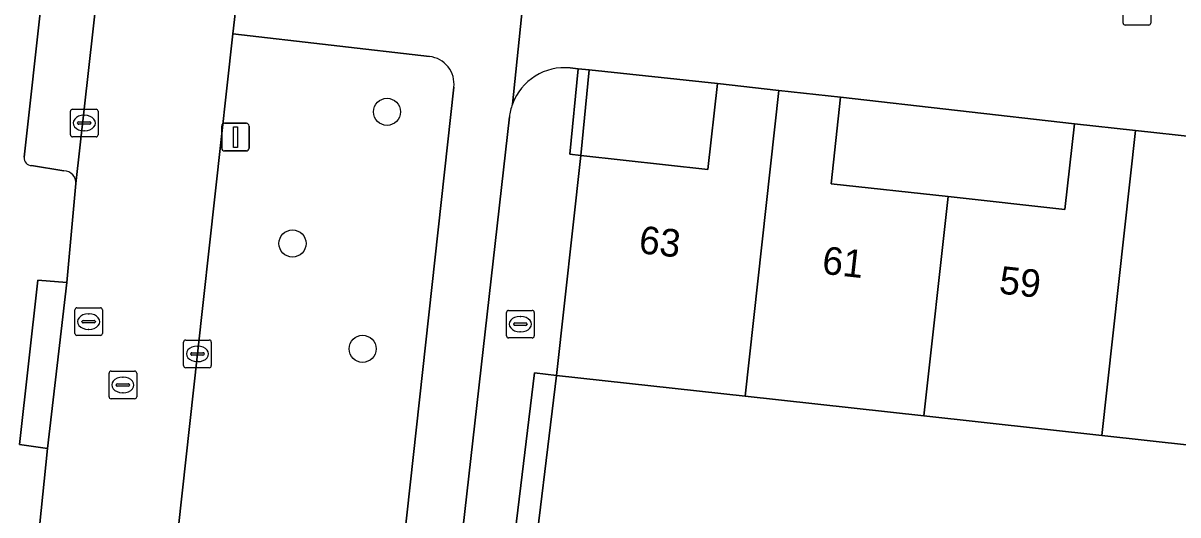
# Model space of a CAD drawing. Extents: x 161928 to 163071, y 386474 to 387428.
# Drawn here: x 162098.94 to 162140.71, y 387040.09 to 387057.88 of the extents above; entities that cross this region are included whole.
import ezdxf

# ---------------------------------------------------------------- set-up
doc = ezdxf.new("R2010")
doc.units = 0
for name, color, linetype in [('IMGEO_Boom', 7, 'Continuous'), ('IMGEO_Erf', 7, 'Continuous'), ('IMGEO_Groenvoorziening', 7, 'Continuous'), ('IMGEO_Haag', 7, 'Continuous'), ('IMGEO_Kolk', 7, 'Continuous'), ('IMGEO_Lichtmast', 7, 'Continuous'), ('IMGEO_Pand', 7, 'Continuous'), ('IMGEO_Pand_nummerreeks', 7, 'Continuous'), ('IMGEO_Parkeervlak_open', 7, 'Continuous'), ('IMGEO_Rijbaan_lokaal_open', 7, 'Continuous'), ('IMGEO_Rioolput', 7, 'Continuous'), ('IMGEO_Voetpad_open', 7, 'Continuous')]:
    doc.layers.add(name, color=color, linetype=linetype)

msp = doc.modelspace()

# ---------------------------------------------------------------- linework, layer by layer
at = {"layer": 'IMGEO_Boom'}
for centre in [(162112.103, 387054.667), (162108.684, 387049.905), (162111.219, 387046.095)]:
    msp.add_circle(centre, 0.489, dxfattribs=at)
at = {"layer": 'IMGEO_Erf'}
for points in [[(162119.42, 387056.18), (162119.11, 387053.091), (162123.71, 387052.584), (162124.052, 387055.687)], [(162128.512, 387055.195), (162128.167, 387052.066), (162132.395, 387051.6), (162136.626, 387051.133), (162136.968, 387054.236)]]:
    msp.add_lwpolyline(points, close=True, dxfattribs=at)
msp.add_lwpolyline([(162144.413, 387042.248), (162137.961, 387042.959), (162131.52, 387043.669), (162125.06, 387044.381), (162118.233, 387045.134), (162117.285, 387037.293), (162147.681, 387033.973), (162147.879, 387035.773), (162150.091, 387035.53), (162149.893, 387033.731), (162171.865, 387031.331), (162173.766, 387048.438)], dxfattribs=at)
at = {"layer": 'IMGEO_Groenvoorziening'}
for points in [[(162113.641, 387056.666), (162106.53, 387057.492), (162105.247, 387045.913), (162103.999, 387034.523), (162111.159, 387033.7)], [(162147.594, 387033.178), (162116.394, 387036.586), (162117.439, 387045.23), (162118.233, 387045.134), (162119.11, 387053.091), (162118.712, 387053.131), (162119.022, 387056.223), (162118.73, 387056.254)], [(162112.212, 387034.553), (162112.374, 387036.022), (162114.518, 387055.557)], [(162116.531, 387054.483), (162114.331, 387034.994)]]:
    msp.add_lwpolyline(points, dxfattribs=at)
for points in [[(162119.42, 387056.18), (162119.022, 387056.223), (162118.712, 387053.131), (162119.11, 387053.091)], [(162149.893, 387033.731), (162149.854, 387033.375), (162147.642, 387033.619), (162147.681, 387033.973), (162117.285, 387037.293), (162118.233, 387045.134), (162117.439, 387045.23), (162116.394, 387036.586), (162147.594, 387033.178), (162171.776, 387030.536), (162171.865, 387031.331)]]:
    msp.add_lwpolyline(points, close=True, dxfattribs=at)
for centre, radius, start, end in [((162113.536, 387055.681), 0.99, 352.7893, 83.8848), ((162118.527, 387054.256), 2.008, 84.1956, 159.9629), ((162118.536, 387054.252), 2.019, 159.9592, 173.4351)]:
    msp.add_arc(centre, radius, start, end, dxfattribs=at)
at = {"layer": 'IMGEO_Haag'}
for points in [[(162119.42, 387056.18), (162119.022, 387056.223), (162118.712, 387053.131), (162119.11, 387053.091)], [(162149.893, 387033.731), (162149.854, 387033.375), (162147.642, 387033.619), (162147.681, 387033.973), (162117.285, 387037.293), (162118.233, 387045.134), (162117.439, 387045.23), (162116.394, 387036.586), (162147.594, 387033.178), (162171.776, 387030.536), (162171.865, 387031.331)]]:
    msp.add_lwpolyline(points, close=True, dxfattribs=at)
at = {"layer": 'IMGEO_Kolk'}
for p, q in [((162138.728, 387057.876), (162138.728, 387058.728)), ((162139.729, 387058.728), (162139.729, 387057.876)), ((162139.655, 387057.802), (162138.803, 387057.802)), ((162100.652, 387053.835), (162100.652, 387054.687)), ((162100.727, 387054.761), (162101.579, 387054.761)), ((162101.653, 387054.687), (162101.653, 387053.835)), ((162100.911, 387054.255), (162100.911, 387054.267)), ((162100.954, 387054.304), (162101.352, 387054.304)), ((162101.14, 387054.541), (162101.165, 387054.541)), ((162101.395, 387054.267), (162101.395, 387054.255)), ((162101.349, 387054.218), (162100.951, 387054.218)), ((162101.163, 387053.981), (162101.138, 387053.981)), ((162101.579, 387053.761), (162100.727, 387053.761)), ((162104.746, 387045.487), (162104.746, 387046.339)), ((162104.821, 387046.413), (162105.673, 387046.413)), ((162105.747, 387046.339), (162105.747, 387045.487)), ((162105.005, 387045.907), (162105.005, 387045.919)), ((162105.443, 387045.87), (162105.045, 387045.87)), ((162105.048, 387045.956), (162105.446, 387045.956)), ((162105.234, 387046.193), (162105.259, 387046.193)), ((162105.489, 387045.919), (162105.489, 387045.907)), ((162105.257, 387045.633), (162105.232, 387045.633)), ((162105.673, 387045.413), (162104.821, 387045.413))]:
    msp.add_line(p, q, dxfattribs=at)
for points in [[(162138.728, 387057.876), (162138.728, 387058.728)], [(162139.729, 387058.728), (162139.729, 387057.876)], [(162139.655, 387057.802), (162138.803, 387057.802)], [(162100.652, 387053.835), (162100.652, 387054.687)], [(162100.727, 387054.761), (162101.579, 387054.761)], [(162101.653, 387054.687), (162101.653, 387053.835)], [(162101.579, 387053.761), (162100.727, 387053.761)], [(162104.746, 387045.487), (162104.746, 387046.339)], [(162104.821, 387046.413), (162105.673, 387046.413)], [(162105.747, 387046.339), (162105.747, 387045.487)], [(162105.673, 387045.413), (162104.821, 387045.413)]]:
    msp.add_lwpolyline(points, dxfattribs=at)
for centre, radius, start, end in [((162138.805, 387057.878), 0.0765, 181.552, 268.448), ((162138.805, 387057.878), 0.0765, 181.552, 268.448), ((162139.653, 387057.878), 0.0765, 271.552, 358.448), ((162139.653, 387057.878), 0.0765, 271.552, 358.448), ((162100.729, 387054.685), 0.0765, 91.552, 178.448), ((162100.729, 387054.685), 0.0765, 91.552, 178.448), ((162101.577, 387054.685), 0.0765, 1.552, 88.448), ((162101.577, 387054.685), 0.0765, 1.552, 88.448), ((162100.951, 387054.264), 0.0403, 85.8775, 175.7526), ((162100.948, 387054.254), 0.0366, 178.938, 274.7102), ((162101.352, 387054.261), 0.043, 264.8664, 352.4533), ((162101.356, 387054.266), 0.0386, 1.7309, 96.639), ((162100.729, 387053.837), 0.0765, 181.552, 268.448), ((162100.729, 387053.837), 0.0765, 181.552, 268.448), ((162101.577, 387053.837), 0.0765, 271.552, 358.448), ((162101.577, 387053.837), 0.0765, 271.552, 358.448), ((162104.823, 387046.337), 0.0765, 91.552, 178.448), ((162104.823, 387046.337), 0.0765, 91.552, 178.448), ((162105.671, 387046.337), 0.0765, 1.552, 88.448), ((162105.671, 387046.337), 0.0765, 1.552, 88.448), ((162105.045, 387045.916), 0.0403, 85.8775, 175.7526), ((162105.042, 387045.906), 0.0366, 178.938, 274.7102), ((162105.446, 387045.913), 0.043, 264.8664, 352.4533), ((162105.45, 387045.918), 0.0386, 1.7309, 96.639), ((162104.823, 387045.489), 0.0765, 181.552, 268.448), ((162104.823, 387045.489), 0.0765, 181.552, 268.448), ((162105.671, 387045.489), 0.0765, 271.552, 358.448), ((162105.671, 387045.489), 0.0765, 271.552, 358.448)]:
    msp.add_arc(centre, radius, start, end, dxfattribs=at)
for centre, major_axis, ratio, start_param, end_param in [((162101.139, 387054.261), (-0.387, 0.002), 0.722429, 4.712389, 7.853982), ((162101.164, 387054.261), (-0.39, 0.002), 0.717154, 1.570796, 4.712389), ((162105.233, 387045.913), (-0.387, 0.002), 0.722429, 4.712389, 7.853982), ((162105.258, 387045.913), (-0.39, 0.002), 0.717154, 1.570796, 4.712389)]:
    msp.add_ellipse(centre, major_axis=major_axis, ratio=ratio, start_param=start_param, end_param=end_param, dxfattribs=at)
at = {"layer": 'IMGEO_Lichtmast'}
for p, q in [((162106.224, 387054.254), (162107.014, 387054.254)), ((162107.014, 387054.254), (162106.224, 387054.254)), ((162106.124, 387053.354), (162106.124, 387054.154)), ((162106.124, 387054.154), (162106.124, 387053.354)), ((162107.114, 387054.154), (162107.114, 387053.354)), ((162107.114, 387053.354), (162107.114, 387054.154)), ((162107.014, 387053.254), (162106.224, 387053.254)), ((162106.224, 387053.254), (162107.014, 387053.254))]:
    msp.add_line(p, q, dxfattribs=at)
msp.add_lwpolyline([(162106.544, 387054.129), (162106.694, 387054.129), (162106.694, 387053.379), (162106.544, 387053.379), (162106.544, 387054.129)], dxfattribs=at)
for centre, start, end in [((162106.224, 387054.154), 90, 180), ((162106.224, 387054.154), 90, 180), ((162107.014, 387054.154), 0, 90), ((162107.014, 387054.154), 360, 90), ((162106.224, 387053.354), 180, 270), ((162106.224, 387053.354), 180, 270), ((162107.014, 387053.354), 270, 0), ((162107.014, 387053.354), 270, 0)]:
    msp.add_arc(centre, 0.1, start, end, dxfattribs=at)
at = {"layer": 'IMGEO_Pand'}
for points in [[(162124.052, 387055.687), (162123.71, 387052.584), (162119.11, 387053.091), (162118.233, 387045.134), (162125.06, 387044.381), (162126.28, 387055.441)], [(162126.28, 387055.441), (162125.06, 387044.381), (162131.52, 387043.669), (162132.395, 387051.6), (162128.167, 387052.066), (162128.512, 387055.195)], [(162136.968, 387054.236), (162136.626, 387051.133), (162132.395, 387051.6), (162131.52, 387043.669), (162137.961, 387042.959), (162139.178, 387053.992)], [(162139.178, 387053.992), (162137.961, 387042.959), (162144.413, 387042.248), (162145.285, 387050.152), (162141.041, 387050.62), (162141.386, 387053.749)]]:
    msp.add_lwpolyline(points, close=True, dxfattribs=at)
at = {"layer": 'IMGEO_Parkeervlak_open'}
for points in [[(162100.852, 387052.069), (162103.623, 387076.823)], [(162101.558, 387076.305), (162098.973, 387053.024)], [(162099.247, 387052.721), (162100.415, 387052.527)]]:
    msp.add_lwpolyline(points, dxfattribs=at)
for centre, radius, start, end in [((162099.254, 387053.003), 0.282, 175.6911, 268.5543), ((162100.423, 387052.097), 0.43, 356.2761, 91.0357)]:
    msp.add_arc(centre, radius, start, end, dxfattribs=at)
at = {"layer": 'IMGEO_Rijbaan_lokaal_open'}
msp.add_lwpolyline([(162100.379, 387002.167), (162100.497, 387003.3), (162103.766, 387032.467), (162103.999, 387034.523), (162105.247, 387045.913), (162106.53, 387057.492), (162106.659, 387058.628), (162109.082, 387080.485), (162109.094, 387080.596), (162109.207, 387081.673), (162109.486, 387084.217), (162109.617, 387085.443), (162109.62, 387085.467), (162104.673, 387086.1), (162103.982, 387080.136), (162103.63, 387076.886), (162103.623, 387076.823), (162100.852, 387052.069), (162100.525, 387048.493), (162099.825, 387042.491), (162099.532, 387039.652)], dxfattribs=at)
at = {"layer": 'IMGEO_Rioolput'}
for p, q in [((162100.885, 387047.578), (162101.737, 387047.578)), ((162100.81, 387046.652), (162100.81, 387047.504)), ((162101.112, 387047.121), (162101.51, 387047.121)), ((162101.298, 387047.358), (162101.323, 387047.358)), ((162101.811, 387047.504), (162101.811, 387046.652)), ((162116.425, 387046.561), (162116.425, 387047.413)), ((162116.5, 387047.487), (162117.352, 387047.487)), ((162116.913, 387047.267), (162116.938, 387047.267)), ((162117.426, 387047.413), (162117.426, 387046.561)), ((162101.069, 387047.072), (162101.069, 387047.084)), ((162101.507, 387047.035), (162101.109, 387047.035)), ((162101.321, 387046.798), (162101.296, 387046.798)), ((162101.553, 387047.084), (162101.553, 387047.072)), ((162116.684, 387046.981), (162116.684, 387046.993)), ((162117.122, 387046.944), (162116.724, 387046.944)), ((162116.727, 387047.03), (162117.125, 387047.03)), ((162116.936, 387046.707), (162116.911, 387046.707)), ((162117.168, 387046.993), (162117.168, 387046.981)), ((162101.737, 387046.578), (162100.885, 387046.578)), ((162117.352, 387046.487), (162116.5, 387046.487)), ((162102.047, 387044.363), (162102.047, 387045.215)), ((162102.122, 387045.289), (162102.974, 387045.289)), ((162102.535, 387045.069), (162102.56, 387045.069)), ((162103.048, 387045.215), (162103.048, 387044.363)), ((162102.306, 387044.783), (162102.306, 387044.795)), ((162102.744, 387044.746), (162102.346, 387044.746)), ((162102.349, 387044.832), (162102.747, 387044.832)), ((162102.79, 387044.795), (162102.79, 387044.783)), ((162102.974, 387044.289), (162102.122, 387044.289)), ((162102.558, 387044.509), (162102.533, 387044.509))]:
    msp.add_line(p, q, dxfattribs=at)
for points in [[(162100.885, 387047.578), (162101.737, 387047.578)], [(162100.81, 387046.652), (162100.81, 387047.504)], [(162101.811, 387047.504), (162101.811, 387046.652)], [(162116.425, 387046.561), (162116.425, 387047.413)], [(162116.5, 387047.487), (162117.352, 387047.487)], [(162117.426, 387047.413), (162117.426, 387046.561)], [(162101.737, 387046.578), (162100.885, 387046.578)], [(162117.352, 387046.487), (162116.5, 387046.487)], [(162102.047, 387044.363), (162102.047, 387045.215)], [(162102.122, 387045.289), (162102.974, 387045.289)], [(162103.048, 387045.215), (162103.048, 387044.363)], [(162102.974, 387044.289), (162102.122, 387044.289)]]:
    msp.add_lwpolyline(points, dxfattribs=at)
for centre, radius, start, end in [((162100.887, 387047.502), 0.0765, 91.552, 178.448), ((162100.887, 387047.502), 0.0765, 91.552, 178.448), ((162101.735, 387047.502), 0.0765, 1.552, 88.448), ((162101.735, 387047.502), 0.0765, 1.552, 88.448), ((162101.109, 387047.081), 0.0403, 85.8775, 175.7526), ((162101.514, 387047.083), 0.0386, 1.7309, 96.639), ((162116.502, 387047.411), 0.0765, 91.552, 178.448), ((162116.502, 387047.411), 0.0765, 91.552, 178.448), ((162117.35, 387047.411), 0.0765, 1.552, 88.448), ((162117.35, 387047.411), 0.0765, 1.552, 88.448), ((162101.106, 387047.071), 0.0366, 178.938, 274.7102), ((162101.51, 387047.078), 0.043, 264.8664, 352.4533), ((162116.724, 387046.99), 0.0403, 85.8775, 175.7526), ((162116.721, 387046.98), 0.0366, 178.938, 274.7102), ((162117.125, 387046.987), 0.043, 264.8664, 352.4533), ((162117.129, 387046.992), 0.0386, 1.7309, 96.639), ((162100.887, 387046.654), 0.0765, 181.552, 268.448), ((162100.887, 387046.654), 0.0765, 181.552, 268.448), ((162101.735, 387046.654), 0.0765, 271.552, 358.448), ((162101.735, 387046.654), 0.0765, 271.552, 358.448), ((162116.502, 387046.563), 0.0765, 181.552, 268.448), ((162116.502, 387046.563), 0.0765, 181.552, 268.448), ((162117.35, 387046.563), 0.0765, 271.552, 358.448), ((162117.35, 387046.563), 0.0765, 271.552, 358.448), ((162102.124, 387045.213), 0.0765, 91.552, 178.448), ((162102.124, 387045.213), 0.0765, 91.552, 178.448), ((162102.972, 387045.213), 0.0765, 1.552, 88.448), ((162102.972, 387045.213), 0.0765, 1.552, 88.448), ((162102.346, 387044.792), 0.0403, 85.8775, 175.7526), ((162102.343, 387044.782), 0.0366, 178.938, 274.7102), ((162102.747, 387044.789), 0.043, 264.8664, 352.4533), ((162102.751, 387044.794), 0.0386, 1.7309, 96.639), ((162102.124, 387044.365), 0.0765, 181.552, 268.448), ((162102.124, 387044.365), 0.0765, 181.552, 268.448), ((162102.972, 387044.365), 0.0765, 271.552, 358.448), ((162102.972, 387044.365), 0.0765, 271.552, 358.448)]:
    msp.add_arc(centre, radius, start, end, dxfattribs=at)
for centre, major_axis, ratio, start_param, end_param in [((162101.297, 387047.078), (-0.387, 0.002), 0.722429, 4.712389, 7.853982), ((162101.322, 387047.078), (-0.39, 0.002), 0.717154, 1.570796, 4.712389), ((162116.912, 387046.987), (-0.387, 0.002), 0.722429, 4.712389, 7.853982), ((162116.937, 387046.987), (-0.39, 0.002), 0.717154, 1.570796, 4.712389), ((162102.534, 387044.789), (-0.387, 0.002), 0.722429, 4.712389, 7.853982), ((162102.559, 387044.789), (-0.39, 0.002), 0.717154, 1.570796, 4.712389)]:
    msp.add_ellipse(centre, major_axis=major_axis, ratio=ratio, start_param=start_param, end_param=end_param, dxfattribs=at)
at = {"layer": 'IMGEO_Voetpad_open'}
for points in [[(162098.973, 387053.024), (162101.558, 387076.305)], [(162117.382, 387062.097), (162116.64, 387054.944)], [(162116.64, 387054.944), (162117.382, 387062.097)], [(162106.659, 387058.628), (162106.53, 387057.492), (162113.641, 387056.666)], [(162118.73, 387056.254), (162119.022, 387056.223), (162119.42, 387056.18), (162124.052, 387055.687), (162126.28, 387055.441), (162128.512, 387055.195), (162136.968, 387054.236), (162139.178, 387053.992), (162141.386, 387053.749), (162149.874, 387052.798), (162152.108, 387052.552), (162154.338, 387052.306), (162162.753, 387051.358), (162165.03, 387051.107), (162167.305, 387050.857), (162172.247, 387050.295)], [(162114.518, 387055.557), (162112.374, 387036.022), (162112.212, 387034.553)], [(162114.331, 387034.994), (162116.531, 387054.483)], [(162100.415, 387052.527), (162099.247, 387052.721)], [(162099.532, 387039.652), (162099.825, 387042.491), (162098.809, 387042.63), (162099.476, 387048.578), (162100.525, 387048.493), (162100.852, 387052.069)]]:
    msp.add_lwpolyline(points, dxfattribs=at)
msp.add_lwpolyline([(162100.525, 387048.493), (162099.476, 387048.578), (162098.809, 387042.63), (162099.825, 387042.491)], close=True, dxfattribs=at)
for centre, radius, start, end in [((162113.536, 387055.681), 0.99, 352.7893, 83.8848), ((162118.527, 387054.256), 2.008, 84.1956, 159.9629), ((162118.536, 387054.252), 2.019, 159.9592, 173.4351), ((162099.254, 387053.003), 0.282, 175.6911, 268.5543), ((162100.423, 387052.097), 0.43, 356.2761, 91.0357)]:
    msp.add_arc(centre, radius, start, end, dxfattribs=at)

# ---------------------------------------------------------------- texts
at = {"layer": 'IMGEO_Pand_nummerreeks'}
for s, p in [('63', (162121.182, 387049.559)), ('61', (162127.809, 387048.817)), ('59', (162134.212, 387048.101))]:
    msp.add_text(s, height=1, rotation=353.6144, dxfattribs=at).set_placement(p)

doc.saveas('drawing.dxf')
